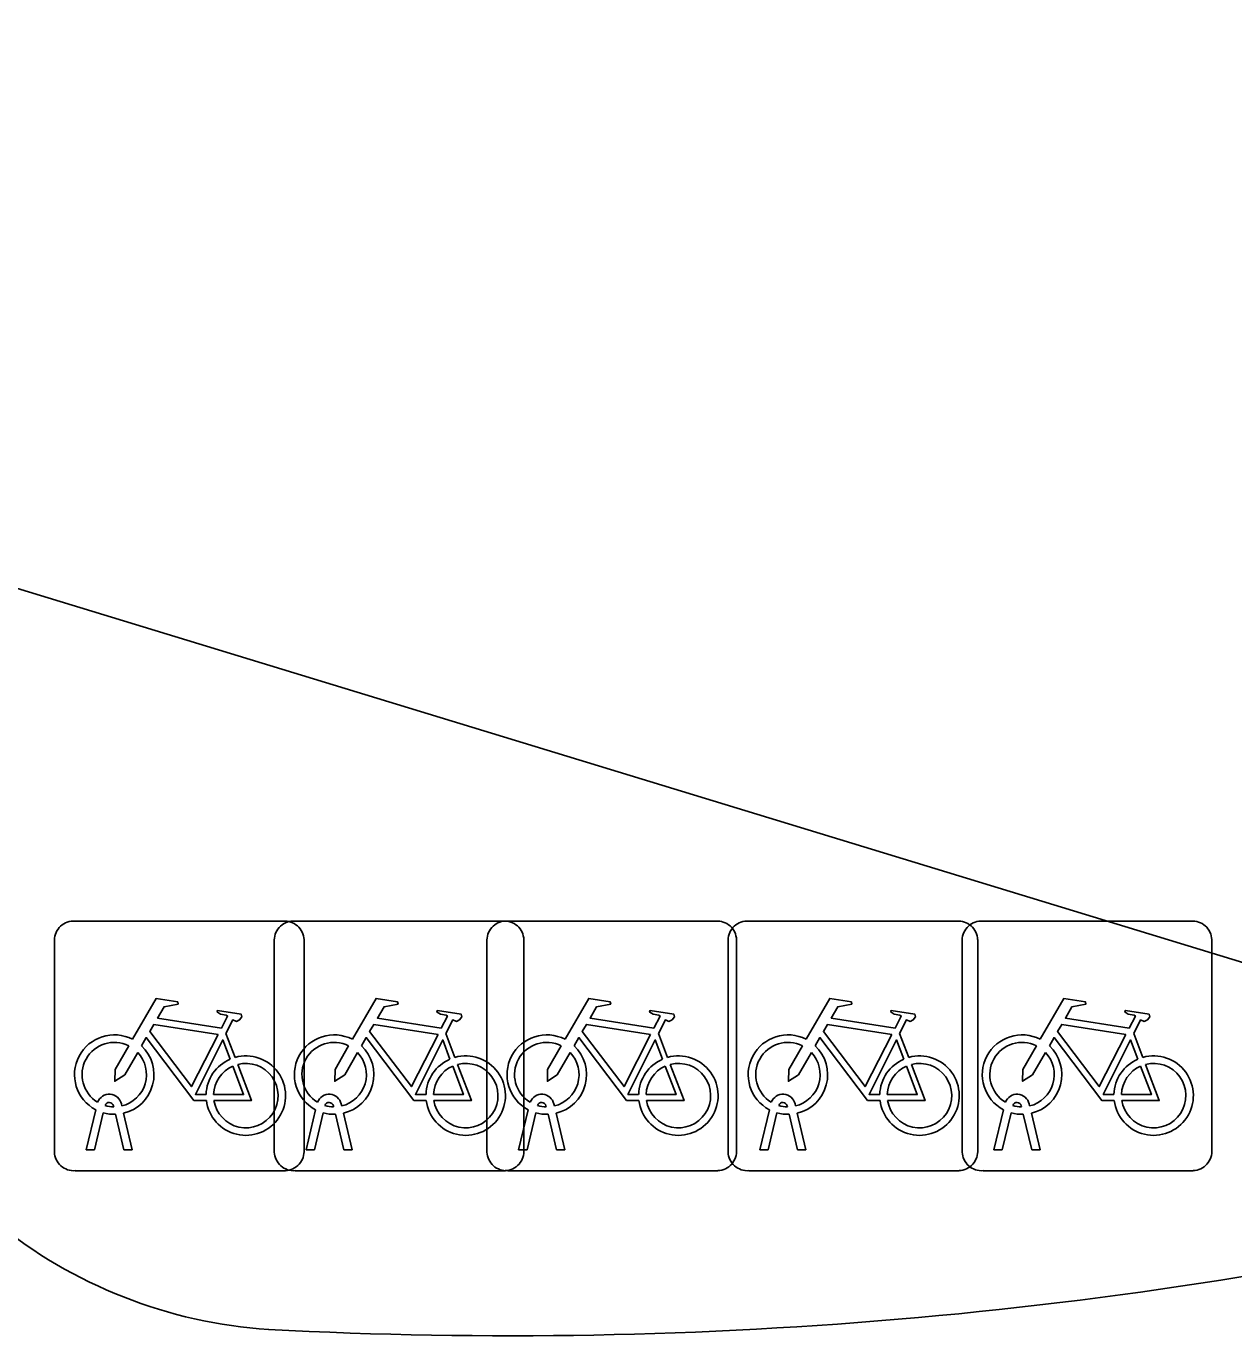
# Model space of a CAD drawing. Extents: x 161772 to 163126, y 383092 to 383917.
# Drawn here: x 163034.22 to 163039.06, y 383703.88 to 383709.12 of the extents above; entities that cross this region are included whole.
import ezdxf

# ---------------------------------------------------------------- set-up
doc = ezdxf.new("R2010")
doc.units = 0
for name, color, linetype in [('IMGEO_Fietsenrek', 7, 'Continuous'), ('IMGEO_Pand_vergunning_verleend', 7, 'Continuous'), ('IMGEO_Rijbaan_lokaal_open', 7, 'Continuous'), ('IMGEO_Voetpad_open', 7, 'Continuous')]:
    doc.layers.add(name, color=color, linetype=linetype)

msp = doc.modelspace()

# ---------------------------------------------------------------- linework, layer by layer
at = {"layer": 'IMGEO_Fietsenrek'}
for p, q in [((163034.4099, 383705.5435), (163035.2508, 383705.5435)), ((163035.2508, 383705.5435), (163034.4099, 383705.5435)), ((163035.2899, 383705.5435), (163036.1308, 383705.5435)), ((163036.1308, 383705.5435), (163035.2899, 383705.5435)), ((163036.1409, 383705.5435), (163036.9818, 383705.5435)), ((163036.9818, 383705.5435), (163036.1409, 383705.5435)), ((163037.1059, 383705.5435), (163037.9468, 383705.5435)), ((163037.9468, 383705.5435), (163037.1059, 383705.5435)), ((163038.0429, 383705.5435), (163038.8838, 383705.5435)), ((163038.8838, 383705.5435), (163038.0429, 383705.5435)), ((163034.3355, 383704.6189), (163034.3355, 383705.4598)), ((163034.3355, 383705.4598), (163034.3355, 383704.6189)), ((163035.2155, 383704.6189), (163035.2155, 383705.4598)), ((163035.2155, 383705.4598), (163035.2155, 383704.6189)), ((163035.3345, 383705.4691), (163035.3345, 383704.6282)), ((163035.3345, 383704.6282), (163035.3345, 383705.4691)), ((163036.0665, 383704.6189), (163036.0665, 383705.4598)), ((163036.0665, 383705.4598), (163036.0665, 383704.6189)), ((163036.2145, 383705.4691), (163036.2145, 383704.6282)), ((163036.2145, 383704.6282), (163036.2145, 383705.4691)), ((163037.0315, 383704.6189), (163037.0315, 383705.4598)), ((163037.0315, 383705.4598), (163037.0315, 383704.6189)), ((163037.0655, 383705.4691), (163037.0655, 383704.6282)), ((163037.0655, 383704.6282), (163037.0655, 383705.4691)), ((163037.9685, 383704.6189), (163037.9685, 383705.4598)), ((163037.9685, 383705.4598), (163037.9685, 383704.6189)), ((163038.0305, 383705.4691), (163038.0305, 383704.6282)), ((163038.0305, 383704.6282), (163038.0305, 383705.4691)), ((163038.9675, 383705.4691), (163038.9675, 383704.6282)), ((163038.9675, 383704.6282), (163038.9675, 383705.4691)), ((163035.0222, 383705.0932), (163035.0585, 383704.998)), ((163035.9022, 383705.0932), (163035.9385, 383704.998)), ((163036.7532, 383705.0932), (163036.7895, 383704.998)), ((163037.7182, 383705.0932), (163037.7545, 383704.998)), ((163038.6552, 383705.0932), (163038.6915, 383704.998)), ((163034.6036, 383704.8114), (163034.6054, 383704.8035)), ((163035.4836, 383704.8114), (163035.4854, 383704.8035)), ((163036.3346, 383704.8114), (163036.3364, 383704.8035)), ((163037.2996, 383704.8114), (163037.3014, 383704.8035)), ((163038.2366, 383704.8114), (163038.2384, 383704.8035)), ((163034.4625, 383704.6283), (163034.5008, 383704.7883)), ((163034.5312, 383704.7761), (163034.4959, 383704.6283)), ((163034.5729, 383704.7999), (163034.5719, 383704.8042)), ((163034.614, 383704.6283), (163034.5801, 383704.77)), ((163034.6124, 383704.7743), (163034.6474, 383704.6283)), ((163035.3425, 383704.6283), (163035.3808, 383704.7883)), ((163035.4112, 383704.7761), (163035.3759, 383704.6283)), ((163035.4529, 383704.7999), (163035.4519, 383704.8042)), ((163035.494, 383704.6283), (163035.4601, 383704.77)), ((163035.4924, 383704.7743), (163035.5274, 383704.6283)), ((163036.1935, 383704.6283), (163036.2318, 383704.7883)), ((163036.2622, 383704.7761), (163036.2269, 383704.6283)), ((163036.3039, 383704.7999), (163036.3029, 383704.8042)), ((163036.345, 383704.6283), (163036.3111, 383704.77)), ((163036.3434, 383704.7743), (163036.3784, 383704.6283)), ((163037.1585, 383704.6283), (163037.1968, 383704.7883)), ((163037.2272, 383704.7761), (163037.1919, 383704.6283)), ((163037.2689, 383704.7999), (163037.2679, 383704.8042)), ((163037.31, 383704.6283), (163037.2761, 383704.77)), ((163037.3084, 383704.7743), (163037.3434, 383704.6283)), ((163038.0955, 383704.6283), (163038.1338, 383704.7883)), ((163038.1642, 383704.7761), (163038.1289, 383704.6283)), ((163038.2059, 383704.7999), (163038.2049, 383704.8042)), ((163038.247, 383704.6283), (163038.2131, 383704.77)), ((163038.2454, 383704.7743), (163038.2804, 383704.6283)), ((163034.4959, 383704.6283), (163034.4625, 383704.6283)), ((163034.6474, 383704.6283), (163034.614, 383704.6283)), ((163035.3759, 383704.6283), (163035.3425, 383704.6283)), ((163035.5274, 383704.6283), (163035.494, 383704.6283)), ((163036.2269, 383704.6283), (163036.1935, 383704.6283)), ((163036.3784, 383704.6283), (163036.345, 383704.6283)), ((163037.1919, 383704.6283), (163037.1585, 383704.6283)), ((163037.3434, 383704.6283), (163037.31, 383704.6283)), ((163038.1289, 383704.6283), (163038.0955, 383704.6283)), ((163038.2804, 383704.6283), (163038.247, 383704.6283)), ((163035.2601, 383704.5445), (163034.4192, 383704.5445)), ((163034.4192, 383704.5445), (163035.2601, 383704.5445)), ((163036.1401, 383704.5445), (163035.2992, 383704.5445)), ((163035.2992, 383704.5445), (163036.1401, 383704.5445)), ((163036.9911, 383704.5445), (163036.1502, 383704.5445)), ((163036.1502, 383704.5445), (163036.9911, 383704.5445)), ((163037.9561, 383704.5445), (163037.1152, 383704.5445)), ((163037.1152, 383704.5445), (163037.9561, 383704.5445)), ((163038.8931, 383704.5445), (163038.0522, 383704.5445)), ((163038.0522, 383704.5445), (163038.8931, 383704.5445))]:
    msp.add_line(p, q, dxfattribs=at)
for points in [[(163034.6481, 383705.0702), (163034.7428, 383705.2337), (163034.829, 383705.2199), (163034.8307, 383705.2112), (163034.7746, 383705.2003), (163034.7484, 383705.155), (163035.0036, 383705.1142)], [(163035.5281, 383705.0702), (163035.6228, 383705.2337), (163035.709, 383705.2199), (163035.7107, 383705.2112), (163035.6546, 383705.2003), (163035.6284, 383705.155), (163035.8836, 383705.1142)], [(163036.3791, 383705.0702), (163036.4738, 383705.2337), (163036.56, 383705.2199), (163036.5617, 383705.2112), (163036.5056, 383705.2003), (163036.4794, 383705.155), (163036.7346, 383705.1142)], [(163037.3441, 383705.0702), (163037.4388, 383705.2337), (163037.525, 383705.2199), (163037.5267, 383705.2112), (163037.4706, 383705.2003), (163037.4444, 383705.155), (163037.6996, 383705.1142)], [(163038.2811, 383705.0702), (163038.3758, 383705.2337), (163038.462, 383705.2199), (163038.4637, 383705.2112), (163038.4076, 383705.2003), (163038.3814, 383705.155), (163038.6366, 383705.1142)], [(163035.0036, 383705.1142), (163035.0286, 383705.163), (163035.0235, 383705.167), (163035.0003, 383705.1707), (163034.9876, 383705.1782), (163034.9866, 383705.1813), (163034.9888, 383705.1859), (163035.0836, 383705.1708), (163035.0859, 383705.1605), (163035.0765, 383705.1481), (163035.0641, 383705.1417), (163035.0496, 383705.1479), (163035.0222, 383705.0932)], [(163035.8836, 383705.1142), (163035.9086, 383705.163), (163035.9035, 383705.167), (163035.8803, 383705.1707), (163035.8676, 383705.1782), (163035.8666, 383705.1813), (163035.8688, 383705.1859), (163035.9636, 383705.1708), (163035.9659, 383705.1605), (163035.9565, 383705.1481), (163035.9441, 383705.1417), (163035.9296, 383705.1479), (163035.9022, 383705.0932)], [(163036.7346, 383705.1142), (163036.7596, 383705.163), (163036.7545, 383705.167), (163036.7313, 383705.1707), (163036.7186, 383705.1782), (163036.7176, 383705.1813), (163036.7198, 383705.1859), (163036.8146, 383705.1708), (163036.8169, 383705.1605), (163036.8075, 383705.1481), (163036.7951, 383705.1417), (163036.7806, 383705.1479), (163036.7532, 383705.0932)], [(163037.6996, 383705.1142), (163037.7246, 383705.163), (163037.7195, 383705.167), (163037.6963, 383705.1707), (163037.6836, 383705.1782), (163037.6826, 383705.1813), (163037.6848, 383705.1859), (163037.7796, 383705.1708), (163037.7819, 383705.1605), (163037.7725, 383705.1481), (163037.7601, 383705.1417), (163037.7456, 383705.1479), (163037.7182, 383705.0932)], [(163038.6366, 383705.1142), (163038.6616, 383705.163), (163038.6565, 383705.167), (163038.6333, 383705.1707), (163038.6206, 383705.1782), (163038.6196, 383705.1813), (163038.6218, 383705.1859), (163038.7166, 383705.1708), (163038.7189, 383705.1605), (163038.7095, 383705.1481), (163038.6971, 383705.1417), (163038.6826, 383705.1479), (163038.6552, 383705.0932)], [(163034.9907, 383705.089), (163034.7339, 383705.13), (163034.7172, 383705.1012), (163034.8842, 383704.8809), (163034.9907, 383705.089)], [(163035.8707, 383705.089), (163035.6139, 383705.13), (163035.5972, 383705.1012), (163035.7642, 383704.8809), (163035.8707, 383705.089)], [(163036.7217, 383705.089), (163036.4649, 383705.13), (163036.4482, 383705.1012), (163036.6152, 383704.8809), (163036.7217, 383705.089)], [(163037.6867, 383705.089), (163037.4299, 383705.13), (163037.4132, 383705.1012), (163037.5802, 383704.8809), (163037.6867, 383705.089)], [(163038.6237, 383705.089), (163038.3669, 383705.13), (163038.3502, 383705.1012), (163038.5172, 383704.8809), (163038.6237, 383705.089)], [(163034.9438, 383704.8255), (163034.8941, 383704.8256), (163034.7034, 383705.0773), (163034.6844, 383705.0445)], [(163035.8238, 383704.8255), (163035.7741, 383704.8256), (163035.5834, 383705.0773), (163035.5644, 383705.0445)], [(163036.6748, 383704.8255), (163036.6251, 383704.8256), (163036.4344, 383705.0773), (163036.4154, 383705.0445)], [(163037.6398, 383704.8255), (163037.5901, 383704.8256), (163037.3994, 383705.0773), (163037.3804, 383705.0445)], [(163038.5768, 383704.8255), (163038.5271, 383704.8256), (163038.3364, 383705.0773), (163038.3174, 383705.0445)], [(163034.6688, 383705.0177), (163034.6172, 383704.9285), (163034.5773, 383704.9025), (163034.5785, 383704.95), (163034.633, 383705.0442)], [(163035.0387, 383704.991), (163035.0094, 383705.0678), (163034.9, 383704.8497), (163034.9427, 383704.8496)], [(163035.5488, 383705.0177), (163035.4972, 383704.9285), (163035.4573, 383704.9025), (163035.4585, 383704.95), (163035.513, 383705.0442)], [(163035.9187, 383704.991), (163035.8894, 383705.0678), (163035.78, 383704.8497), (163035.8227, 383704.8496)], [(163036.3998, 383705.0177), (163036.3482, 383704.9285), (163036.3083, 383704.9025), (163036.3095, 383704.95), (163036.364, 383705.0442)], [(163036.7697, 383704.991), (163036.7404, 383705.0678), (163036.631, 383704.8497), (163036.6737, 383704.8496)], [(163037.3648, 383705.0177), (163037.3132, 383704.9285), (163037.2733, 383704.9025), (163037.2745, 383704.95), (163037.329, 383705.0442)], [(163037.7347, 383704.991), (163037.7054, 383705.0678), (163037.596, 383704.8497), (163037.6387, 383704.8496)], [(163038.3018, 383705.0177), (163038.2502, 383704.9285), (163038.2103, 383704.9025), (163038.2115, 383704.95), (163038.266, 383705.0442)], [(163038.6717, 383704.991), (163038.6424, 383705.0678), (163038.533, 383704.8497), (163038.5757, 383704.8496)], [(163035.0692, 383704.9698), (163035.1242, 383704.8252), (163034.9741, 383704.8255)], [(163035.9492, 383704.9698), (163036.0042, 383704.8252), (163035.8541, 383704.8255)], [(163036.8002, 383704.9698), (163036.8552, 383704.8252), (163036.7051, 383704.8255)], [(163037.7652, 383704.9698), (163037.8202, 383704.8252), (163037.6701, 383704.8255)], [(163038.7022, 383704.9698), (163038.7572, 383704.8252), (163038.6071, 383704.8255)], [(163034.9727, 383704.8495), (163035.0926, 383704.8493), (163035.0494, 383704.9629)], [(163035.8527, 383704.8495), (163035.9726, 383704.8493), (163035.9294, 383704.9629)], [(163036.7037, 383704.8495), (163036.8236, 383704.8493), (163036.7804, 383704.9629)], [(163037.6687, 383704.8495), (163037.7886, 383704.8493), (163037.7454, 383704.9629)], [(163038.6057, 383704.8495), (163038.7256, 383704.8493), (163038.6824, 383704.9629)]]:
    msp.add_lwpolyline(points, dxfattribs=at)
for centre, radius, start, end in [((163034.4132, 383705.4656), 0.0779, 92.4484, 184.2845), ((163034.4132, 383705.4656), 0.0779, 92.4484, 184.2845), ((163035.2932, 383705.4656), 0.0779, 92.4484, 184.2845), ((163035.2932, 383705.4656), 0.0779, 92.4484, 184.2845), ((163035.2566, 383705.4658), 0.0779, 2.4484, 94.2845), ((163035.2566, 383705.4658), 0.0779, 2.4484, 94.2845), ((163036.1442, 383705.4656), 0.0779, 92.4484, 184.2845), ((163036.1442, 383705.4656), 0.0779, 92.4484, 184.2845), ((163036.1366, 383705.4658), 0.0779, 2.4484, 94.2845), ((163036.1366, 383705.4658), 0.0779, 2.4484, 94.2845), ((163036.9876, 383705.4658), 0.0779, 2.4484, 94.2845), ((163036.9876, 383705.4658), 0.0779, 2.4484, 94.2845), ((163037.1092, 383705.4656), 0.0779, 92.4484, 184.2845), ((163037.1092, 383705.4656), 0.0779, 92.4484, 184.2845), ((163037.9526, 383705.4658), 0.0779, 2.4484, 94.2845), ((163037.9526, 383705.4658), 0.0779, 2.4484, 94.2845), ((163038.0462, 383705.4656), 0.0779, 92.4484, 184.2845), ((163038.0462, 383705.4656), 0.0779, 92.4484, 184.2845), ((163038.8896, 383705.4658), 0.0779, 2.4484, 94.2845), ((163038.8896, 383705.4658), 0.0779, 2.4484, 94.2845), ((163034.5751, 383704.9289), 0.159, 62.6766, 242.1369), ((163035.4551, 383704.9289), 0.159, 62.6766, 242.1369), ((163036.3061, 383704.9289), 0.159, 62.6766, 242.1369), ((163037.2711, 383704.9289), 0.159, 62.6766, 242.1369), ((163038.2081, 383704.9289), 0.159, 62.6766, 242.1369), ((163034.5751, 383704.9289), 0.129, 63.3192, 238.903), ((163034.5751, 383704.9289), 0.159, 283.5766, 46.6042), ((163035.4551, 383704.9289), 0.129, 63.3192, 238.903), ((163035.4551, 383704.9289), 0.159, 283.5766, 46.6042), ((163036.3061, 383704.9289), 0.129, 63.3192, 238.903), ((163036.3061, 383704.9289), 0.159, 283.5766, 46.6042), ((163037.2711, 383704.9289), 0.129, 63.3192, 238.903), ((163037.2711, 383704.9289), 0.159, 283.5766, 46.6042), ((163038.2081, 383704.9289), 0.129, 63.3192, 238.903), ((163038.2081, 383704.9289), 0.159, 283.5766, 46.6042), ((163034.5751, 383704.9289), 0.129, 283.6043, 43.4302), ((163035.1017, 383704.8449), 0.159, 113.3408, 178.3217), ((163035.1017, 383704.8449), 0.159, 187.0065, 105.7708), ((163035.1017, 383704.8449), 0.129, 188.6715, 104.5883), ((163035.4551, 383704.9289), 0.129, 283.6043, 43.4302), ((163035.9817, 383704.8449), 0.159, 113.3408, 178.3217), ((163035.9817, 383704.8449), 0.159, 187.0065, 105.7708), ((163035.9817, 383704.8449), 0.129, 188.6715, 104.5883), ((163036.3061, 383704.9289), 0.129, 283.6043, 43.4302), ((163036.8327, 383704.8449), 0.159, 113.3408, 178.3217), ((163036.8327, 383704.8449), 0.159, 187.0065, 105.7708), ((163036.8327, 383704.8449), 0.129, 188.6715, 104.5883), ((163037.2711, 383704.9289), 0.129, 283.6043, 43.4302), ((163037.7977, 383704.8449), 0.159, 113.3408, 178.3217), ((163037.7977, 383704.8449), 0.159, 187.0065, 105.7708), ((163037.7977, 383704.8449), 0.129, 188.6715, 104.5883), ((163038.2081, 383704.9289), 0.129, 283.6043, 43.4302), ((163038.7347, 383704.8449), 0.159, 113.3408, 178.3217), ((163038.7347, 383704.8449), 0.159, 187.0065, 105.7708), ((163038.7347, 383704.8449), 0.129, 188.6715, 104.5883), ((163035.1017, 383704.8449), 0.129, 113.923, 177.9556), ((163035.9817, 383704.8449), 0.129, 113.923, 177.9556), ((163036.8327, 383704.8449), 0.129, 113.923, 177.9556), ((163037.7977, 383704.8449), 0.129, 113.923, 177.9556), ((163038.7347, 383704.8449), 0.129, 113.923, 177.9556), ((163034.5549, 383704.8003), 0.0499, 12.8025, 158.6934), ((163034.5549, 383704.8003), 0.0174, 12.8025, 163.4502), ((163035.4349, 383704.8003), 0.0499, 12.8025, 158.6934), ((163035.4349, 383704.8003), 0.0174, 12.8025, 163.4502), ((163036.2859, 383704.8003), 0.0499, 12.8025, 158.6934), ((163036.2859, 383704.8003), 0.0174, 12.8025, 163.4502), ((163037.2509, 383704.8003), 0.0499, 12.8025, 158.6934), ((163037.2509, 383704.8003), 0.0174, 12.8025, 163.4502), ((163038.1879, 383704.8003), 0.0499, 12.8025, 158.6934), ((163038.1879, 383704.8003), 0.0174, 12.8025, 163.4502), ((163034.5751, 383704.9289), 0.159, 253.9967, 271.7867), ((163034.5751, 383704.9289), 0.129, 253.415, 269.0204), ((163035.4551, 383704.9289), 0.159, 253.9967, 271.7867), ((163035.4551, 383704.9289), 0.129, 253.415, 269.0204), ((163036.3061, 383704.9289), 0.159, 253.9967, 271.7867), ((163036.3061, 383704.9289), 0.129, 253.415, 269.0204), ((163037.2711, 383704.9289), 0.159, 253.9967, 271.7867), ((163037.2711, 383704.9289), 0.129, 253.415, 269.0204), ((163038.2081, 383704.9289), 0.159, 253.9967, 271.7867), ((163038.2081, 383704.9289), 0.129, 253.415, 269.0204), ((163034.4134, 383704.6222), 0.0779, 182.4484, 274.2845), ((163034.4134, 383704.6222), 0.0779, 182.4484, 274.2845), ((163035.2934, 383704.6222), 0.0779, 182.4484, 274.2845), ((163035.2934, 383704.6222), 0.0779, 182.4484, 274.2845), ((163035.2568, 383704.6224), 0.0779, 272.4484, 4.2845), ((163035.2568, 383704.6224), 0.0779, 272.4484, 4.2845), ((163036.1444, 383704.6222), 0.0779, 182.4484, 274.2845), ((163036.1444, 383704.6222), 0.0779, 182.4484, 274.2845), ((163036.1368, 383704.6224), 0.0779, 272.4484, 4.2845), ((163036.1368, 383704.6224), 0.0779, 272.4484, 4.2845), ((163036.9878, 383704.6224), 0.0779, 272.4484, 4.2845), ((163036.9878, 383704.6224), 0.0779, 272.4484, 4.2845), ((163037.1094, 383704.6222), 0.0779, 182.4484, 274.2845), ((163037.1094, 383704.6222), 0.0779, 182.4484, 274.2845), ((163037.9528, 383704.6224), 0.0779, 272.4484, 4.2845), ((163037.9528, 383704.6224), 0.0779, 272.4484, 4.2845), ((163038.0464, 383704.6222), 0.0779, 182.4484, 274.2845), ((163038.0464, 383704.6222), 0.0779, 182.4484, 274.2845), ((163038.8898, 383704.6224), 0.0779, 272.4484, 4.2845), ((163038.8898, 383704.6224), 0.0779, 272.4484, 4.2845)]:
    msp.add_arc(centre, radius, start, end, dxfattribs=at)
at = {"layer": 'IMGEO_Pand_vergunning_verleend'}
msp.add_lwpolyline([(162993.909, 383721.134), (163001.45, 383746.157), (163009.166, 383743.831), (163009.809, 383745.965), (163011.405, 383745.484), (163016.15, 383761.229), (163023.626, 383758.976), (163024.262, 383761.086), (163067.776, 383747.972), (163075.772, 383712.068), (163041.89, 383704.522), (162999.381, 383717.505), (162999.921, 383719.274)], close=True, dxfattribs=at)
at = {"layer": 'IMGEO_Rijbaan_lokaal_open'}
for centre, radius, start, end in [((163035.3191, 383705.8358), 1.9309, 230.774, 266.2561), ((163036.1566, 383722.1889), 18.3053, 266.98254, 283.27835)]:
    msp.add_arc(centre, radius, start, end, dxfattribs=at)
at = {"layer": 'IMGEO_Voetpad_open'}
for centre, radius, start, end in [((163035.3191, 383705.8358), 1.9309, 230.774, 266.2561), ((163036.1566, 383722.1889), 18.3053, 266.98254, 283.27835)]:
    msp.add_arc(centre, radius, start, end, dxfattribs=at)

doc.saveas('drawing.dxf')
